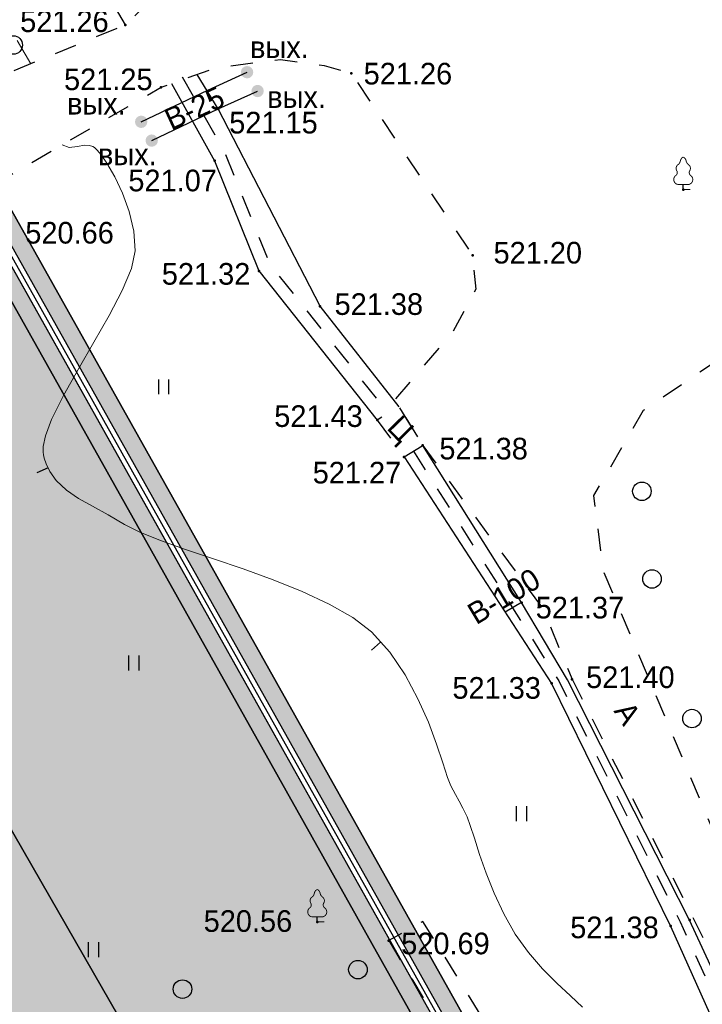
# Model space of a CAD drawing. Header units: millimetres. Extents: x 767170 to 66149698, y -983507 to 2493658.
# Tile 444 of 656: x 4684939 to 4712538, y -563601 to -523785. Entities that reach past the tile are written whole.
import ezdxf

# ---------------------------------------------------------------- set-up
doc = ezdxf.new("R2010")
doc.units = ezdxf.units.MM
doc.linetypes.add('Д_ТРОТ_ТРУБА', pattern=[3, 1.5, -1.5])
doc.linetypes.add('ДОРОГИ_СТРОЯЩ', pattern=[9, 8, -1])
for name, color, linetype in [('(004) Точки рельефа', 7, 'Continuous'), ('(014) Водопровод', 5, 'ИК_Водопровод -------в--------'), ('(022) Возд. Линии', 7, 'Continuous'), ('(025) Дорога', 7, 'Continuous'), ('(028) Гидротехн.', 7, 'Continuous'), ('(031) Горизонтали', 42, 'Continuous'), ('(036) Растительность', 7, 'Continuous'), ('(038) Деревья', 7, 'Continuous'), ('bardyur', 7, 'Continuous'), ('GLUXOY OG', 7, 'Continuous')]:
    doc.layers.add(name, color=color, linetype=linetype)
doc.layers.add('(042) Бергштрих', color=32, linetype='Continuous', lineweight=30)
doc.styles.add('BM-431', font='txt')
doc.styles.add('D-431', font='txt')
doc.styles.get("Standard").update_dxf_attribs({"font": 'isocpeui.ttf'})
doc.linetypes.add('BORD2', pattern='A,0.5,[130,ltypeshp.shx,S=0.25,R=135,X=0,Y=0],0.1,[130,ltypeshp.shx,S=0.25,R=135,X=0,Y=0],0.5', length=1.1)
doc.linetypes.add('GAZ_VOZDUSH', pattern='A,1,-2,["~",Standard,S=3,R=0,X=-1.5,Y=-1.5],-1,10', length=14)
doc.linetypes.add('ИК_Водопровод -------в--------', pattern='A,9,-0.6,["В",Standard,S=1.2,R=0,X=0,Y=-0.6],-1.2', length=10.8)
doc.linetypes.add('ОГРАДА_ГЛИН', pattern='A,4,["|",Standard,S=0.8,R=0,X=0,Y=-0.8],0.5,["|",Standard,S=0.8,R=0,X=0,Y=-0.8],3.5', length=8)

# ---------------------------------------------------------------- blocks, each defined once
blk = doc.blocks.new('d')
at = {"layer": '(038) Деревья'}
blk.add_ellipse((0, 0), major_axis=(0.265, 0.265), ratio=1, start_param=5.497787, end_param=11.780972, dxfattribs=at)
blk = doc.blocks.new('I04010')
for p, q in [((-0.412273, 0.007146), (-0.412273, 1.207146)), ((0.387727, 1.207146), (0.387727, 0.007146))]:
    blk.add_line(p, q)
blk = doc.blocks.new('karagach-flat-26')
at = {"layer": '(038) Деревья', "const_width": 0.0375}
for points in [[(0, 1.312, 0.246034), (-0.117, 1.159, 0.489079)], [(0, 1.312, -0.246034), (0.117, 1.159, -0.489079)], [(-0.208, 1.009, 0.430853), (-0.255, 0.753, 0.548276)], [(-0.208, 1.009, 0.181567), (-0.117, 1.159, 0.303004)], [(0.208, 1.009, -0.181567), (0.117, 1.159, -0.303004)], [(0.208, 1.009, -0.430853), (0.255, 0.753, -0.548276)], [(-0.315, 0.559, 0.626949), (-0.218, 0.206, 0.702465)], [(-0.315, 0.559, 0.383603), (-0.255, 0.753, 0.352912)], [(0.315, 0.559, -0.626949), (0.218, 0.206, -0.702465)], [(0.315, 0.559, -0.383603), (0.255, 0.753, -0.352912)]]:
    blk.add_lwpolyline(points, format="xyb", dxfattribs=at)
for points in [[(0, 0.206), (-0.218, 0.206)], [(0, 0), (0, 0.206)], [(0, 0.206), (0.218, 0.206)], [(0, 0), (0.281, 0)]]:
    blk.add_lwpolyline(points, dxfattribs=at)
at = {"layer": '(038) Деревья'}
blk.add_lwpolyline([(0, 0), (0, 0.206)], dxfattribs=at)
blk = doc.blocks.new('karagach-flat-76')
at = {"layer": '(038) Деревья', "const_width": 0.0375}
for points in [[(0, 1.312, 0.246034), (-0.117, 1.159, 0.489079)], [(0, 1.312, -0.246034), (0.117, 1.159, -0.489079)], [(-0.208, 1.009, 0.430853), (-0.255, 0.753, 0.548276)], [(-0.208, 1.009, 0.181567), (-0.117, 1.159, 0.303004)], [(0.208, 1.009, -0.181567), (0.117, 1.159, -0.303004)], [(0.208, 1.009, -0.430853), (0.255, 0.753, -0.548276)], [(-0.315, 0.559, 0.626949), (-0.218, 0.206, 0.702465)], [(-0.315, 0.559, 0.383603), (-0.255, 0.753, 0.352912)], [(0.315, 0.559, -0.626949), (0.218, 0.206, -0.702465)], [(0.315, 0.559, -0.383603), (0.255, 0.753, -0.352912)]]:
    blk.add_lwpolyline(points, format="xyb", dxfattribs=at)
for points in [[(0, 0.206), (-0.218, 0.206)], [(0, 0), (0, 0.206)], [(0, 0.206), (0.218, 0.206)], [(0, 0), (0.281, 0)]]:
    blk.add_lwpolyline(points, dxfattribs=at)
at = {"layer": '(038) Деревья'}
blk.add_lwpolyline([(0, 0), (0, 0.206)], dxfattribs=at)
blk = doc.blocks.new('A$C05d28b1e')
at = {"layer": '(014) Водопровод', "linetype": 'ByBlock'}
h = blk.add_hatch(color=0, dxfattribs=at)
edge = h.paths.add_edge_path()
edge.add_arc((-38616, 71656), 250, 0, 360)
h = blk.add_hatch(color=0, dxfattribs=at)
edge = h.paths.add_edge_path()
edge.add_arc((-38190, 70895), 250, 0, 360)
h = blk.add_hatch(color=0, dxfattribs=at)
edge = h.paths.add_edge_path()
edge.add_arc((-42897, 69651), 250, 0, 360)
h = blk.add_hatch(color=0, dxfattribs=at)
edge = h.paths.add_edge_path()
edge.add_arc((-42471, 68890), 250, 0, 360)
at = {"layer": '(004) Точки рельефа', "color": 7, "linetype": 'ByBlock', "lineweight": -2}
for p in [(-43534, 73566), (-34406, 71614), (-42094, 71045), (-39780, 70171), (-39931, 68078), (-20980, 66910), (-29497, 64248), (-38138, 63620), (-35666, 62189), (-33351, 57588), (-31513, 56567), (-32267, 56099), (-27517, 50208), (-25477, 47107), (-26306, 46938), (-35779, 37295), (-21495, 37129), (-20727, 37369), (-32885, 36540)]:
    blk.add_point(p, dxfattribs=at)
at = {"layer": '(014) Водопровод', "linetype": 'GAZ_VOZDUSH', "ltscale": 600, "flags": 128}
for points in [[(-42897, 69651), (-40206, 70931), (-38616, 71656)], [(-42471, 68890), (-39780, 70171), (-38190, 70895)], [(-27517, 50208), (-28179, 49816)]]:
    blk.add_lwpolyline(points, dxfattribs=at)
at = {"layer": '(025) Дорога', "linetype": 'Д_ТРОТ_ТРУБА', "ltscale": 600, "flags": 128}
for points in [[(27459, 120222), (8937, 104733), (7549, 103433), (-2273, 96670), (-15702, 86137), (-17767, 85381), (-18644, 85674), (-40043, 104576), (-45955, 113584), (-51231, 109005), (-44895, 102103), (-42025, 99008), (-25117, 82841), (-25117, 81951), (-25407, 81084), (-32229, 76172), (-32639, 76060), (-33388, 76495), (-37188, 78427), (-42918, 74170), (-43534, 73566), (-56171, 68379), (-72915, 59805), (-96929, 47597), (-121278, 30068), (-138829, 14906), (-139804, 14024), (-138021, 12053), (-129914, 19516), (-105640, 36924), (-88825, 45949), (-78921, 50853), (-56719, 62542), (-42094, 71045), (-39916, 71829), (-37271, 72176), (-35503, 71928), (-34406, 71614), (-29497, 64248), (-29370, 62878), (-30300, 61153), (-32643, 58416), (-31513, 56567), (-31513, 56567), (-31513, 56567)], [(-2596, 13263), (-3144, 13637), (-13462, 28471), (-17211, 34931), (-24202, 51467), (-24593, 54534), (-22584, 57991), (-18196, 60973), (-5102, 68075), (38937, 59146), (59831, 53401), (40293, 39065), (36909, 36534)], [(-33351, 57588), (-32267, 56099), (-31513, 56567), (-32478, 58146), (-33351, 57588)], [(-31513, 56567), (-26641, 49936), (-25477, 47107)], [(-25477, 47107), (-14907, 26254), (-12857, 24135), (-4164, 11022)], [(-32885, 36540), (-26424, 25780), (-11763, 1473), (-10293, 2193), (-20261, 19133), (-31505, 37317), (-32885, 36540)]]:
    blk.add_lwpolyline(points, dxfattribs=at)
at = {"layer": '(028) Гидротехн.', "ltscale": 600}
for points in [[(-43534, 73566), (-54302, 91845), (-60013, 102269), (-63249, 108647)], [(-32467, 58128), (-35666, 62189), (-39780, 70171), (-40640, 71569)], [(-41678, 71195), (-39931, 68078), (-38138, 63620), (-33351, 57588)], [(-7049, 14112), (-9397, 17594), (-14522, 25619), (-15158, 26263), (-17417, 30209), (-20727, 37369), (-25662, 47079), (-27517, 50208), (-31513, 56567)], [(-32267, 56099), (-26306, 46938), (-21495, 37129), (-18218, 29815), (-15652, 25845), (-15177, 25186), (-9844, 17183), (-7469, 13840)]]:
    blk.add_lwpolyline(points, dxfattribs=at)
at = {"layer": '(028) Гидротехн.', "color": 3, "linetype": 'Д_ТРОТ_ТРУБА', "ltscale": 600, "flags": 128}
for points in [[(-41242, 71474), (-39495, 68357), (-37702, 63899), (-32915, 57867)], [(-31890, 56333), (-26014, 47040), (-21105, 37304), (-17797, 30023), (-15360, 25947), (-14809, 25337), (-9552, 17285), (-7259, 13976)]]:
    blk.add_lwpolyline(points, dxfattribs=at)
at = {"layer": '(031) Горизонтали', "color": 42, "linetype": 'Continuous', "lineweight": 0, "ltscale": 600}
for points in [[(-47358, 71997), (-47586, 72384), (-47909, 72942)], [(-25053, 33855), (-25544, 34304), (-26093, 34815), (-26668, 35397), (-27238, 36058), (-27771, 36804), (-28236, 37620), (-28626, 38454), (-28949, 39267), (-29212, 40022), (-29423, 40679), (-29589, 41200), (-29719, 41544), (-29892, 41901), (-30037, 42174), (-30187, 42446), (-30375, 42796), (-30508, 43142), (-30698, 43723), (-30954, 44483), (-31287, 45368), (-31707, 46320), (-32224, 47284), (-32848, 48204), (-33588, 49024), (-34344, 49605), (-35294, 50148), (-36384, 50655), (-37562, 51127), (-38777, 51568), (-39976, 51978), (-41107, 52361), (-42117, 52718), (-42955, 53052), (-43567, 53364), (-44237, 53759), (-44862, 54101), (-45427, 54424), (-45921, 54760), (-46331, 55143), (-46590, 55505), (-46739, 55820), (-46815, 56055), (-46846, 56181), (-46862, 56286), (-46858, 56525), (-46769, 56948), (-46518, 57617), (-46043, 58581), (-45451, 59638), (-44811, 60734), (-44191, 61816), (-43660, 62830), (-43286, 63722), (-43137, 64439), (-43195, 65232), (-43378, 66017), (-43646, 66758), (-43961, 67423), (-44283, 67976), (-44519, 68315), (-44671, 68497), (-44755, 68581), (-44791, 68610), (-44852, 68649), (-44981, 68695), (-45187, 68704), (-45472, 68658), (-45812, 68612), (-46094, 68719)]]:
    blk.add_lwpolyline(points, dxfattribs=at)
at = {"layer": '(042) Бергштрих', "color": 32, "linetype": 'Continuous', "lineweight": 30, "ltscale": 600}
for p, q in [((-46664, 55663), (-47116, 55449)), ((-33218, 48614), (-33589, 48279))]:
    blk.add_line(p, q, dxfattribs=at)
at = {"layer": '(022) Возд. Линии', "xscale": 1000, "yscale": 1000, "zscale": 1000}
for name, p in [('karagach-flat-26', (-20980, 66910)), ('karagach-flat-76', (-35779, 37295))]:
    blk.add_blockref(name, p, dxfattribs=at)
at = {"layer": '(036) Растительность', "linetype": 'Continuous', "xscale": 500, "yscale": 500, "zscale": 500}
for p in [(-41984, 58630), (-43190, 47459), (-27512, 41372), (-44821, 35868)]:
    blk.add_blockref('I04010', p, dxfattribs=at)
at = {"layer": '(038) Деревья', "linetype": 'Continuous', "xscale": 1000, "yscale": 1000, "zscale": 1000}
for p in [(-48072, 72756), (-22653, 54710), (-22243, 51165), (-20628, 45519), (-34134, 35366), (-41226, 34579)]:
    blk.add_blockref('d', p, dxfattribs=at)
at = {"layer": '(004) Точки рельефа', "linetype": 'ByBlock', "char_height": 875, "attachment_point": 4, "style": 'D-431'}
for s, insert in [('521.26', (-47790, 73711)), ('521.26', (-33902, 71592)), ('521.25', (-46016, 71362)), ('521.15', (-39338, 69610)), ('521.07', (-43415, 67271)), ('520.66', (-47582, 65158)), ('521.20', (-28651, 64351)), ('521.32', (-42063, 63495)), ('521.38', (-35078, 62273)), ('521.43', (-37517, 57743)), ('521.38', (-30842, 56429)), ('521.27', (-35962, 55457)), ('521.37', (-26947, 49998)), ('521.40', (-24908, 47184)), ('521.33', (-30314, 46752)), ('520.56', (-40370, 37325)), ('521.38', (-25550, 37068)), ('520.69', (-32384, 36418))]:
    blk.add_mtext(s, dxfattribs=dict(at, insert=insert))
at = {"layer": '(014) Водопровод', "color": 0, "linetype": 'Continuous', "style": 'BM-431'}
for p in [(-38493, 72227), (-45894, 69945), (-37801, 70212), (-44641, 67896)]:
    blk.add_text('вых.', height=875, dxfattribs=at).set_placement(p)
for s, rotation, p in [('В-25', 24.5898, (-41686, 69294)), ('В-100', 30.9315, (-29350, 49290))]:
    blk.add_text(s, height=875, rotation=rotation, dxfattribs=at).set_placement(p)
at = {"layer": '(025) Дорога', "linetype": 'ДОРОГИ_СТРОЯЩ', "style": 'BM-431'}
for s, rotation, p in [('Ц', 314.4842, (-33007, 57243)), ('A', 302.9978, (-23811, 45825))]:
    blk.add_text(s, height=875, rotation=rotation, dxfattribs=at).set_placement(p)

msp = doc.modelspace()

# ---------------------------------------------------------------- hatches: boundary and pattern name
at = {"true_color": 0xb1ab95}
h = msp.add_hatch(color=253, dxfattribs=at)
h.dxf.hatch_style = 1
edge = h.paths.add_edge_path(flags=17)
edge.add_line((4648328.86, -738071.2), (4647915.34, -737503.02))
edge.add_line((4647915.34, -737503.02), (4646931.78, -738360.79))
edge.add_line((4646931.78, -738360.79), (4609545.14, -686990.45))
edge.add_line((4609545.14, -686990.45), (4554229.9, -602908.45))
edge.add_arc((4559661.29, -598492.56), 7000, 211.28657, 219.112196, ccw=False)
edge.add_line((4553679.22, -602127.79), (4553229.88, -601388.36))
edge.add_line((4553229.88, -601388.36), (4533953.64, -572087.48))
edge.add_line((4533953.64, -572087.48), (4602632.28, -530361.44))
edge.add_line((4602632.28, -530361.44), (4604789.51, -533892.39))
edge.add_line((4604789.51, -533892.39), (4616540.26, -527093.09))
edge.add_line((4616540.26, -527093.09), (4614274.15, -523338.35))
edge.add_line((4614274.15, -523338.35), (4613999.59, -524427.82))
edge.add_line((4613999.59, -524427.82), (4615281.05, -526536.56))
edge.add_line((4615281.05, -526536.56), (4605026.09, -532768.38))
edge.add_line((4605026.09, -532768.38), (4603727.79, -530631.93))
edge.add_line((4603727.79, -530631.93), (4613982.76, -524400.11))
edge.add_line((4613982.76, -524400.11), (4614272.47, -523289.38))
edge.add_line((4614272.47, -523289.38), (4661746.18, -494446.5))
edge.add_line((4661746.18, -494446.5), (4666840.86, -503524.83))
edge.add_line((4666840.86, -503524.83), (4664029.81, -505186.6))
edge.add_line((4664029.81, -505186.6), (4667083.12, -510351.6))
edge.add_line((4667083.12, -510351.6), (4669777.97, -508758.53))
edge.add_line((4669777.97, -508758.53), (4723113.12, -603797.76))
edge.add_line((4723113.12, -603797.76), (4692488.82, -624059.16))
edge.add_line((4692488.82, -624059.16), (4692257.35, -629108.35))
edge.add_line((4692257.35, -629108.35), (4693613.74, -630946.33))
edge.add_line((4693613.74, -630946.33), (4672742.68, -649693.55))
edge.add_line((4672742.68, -649693.55), (4703709.99, -689621.19))
edge.add_line((4703709.99, -689621.19), (4657133.67, -729612.65))
edge.add_line((4657133.67, -729612.65), (4654266.42, -726274.34))
edge.add_line((4654266.42, -726274.34), (4649895.98, -730028.08))
edge.add_line((4649895.98, -730028.08), (4652913.13, -734173.73))
edge.add_line((4652913.13, -734173.73), (4654023.68, -733205.21))
edge.add_line((4654023.68, -733205.21), (4651482.87, -730246.98))
edge.add_line((4651482.87, -730246.98), (4654137.97, -727966.53))
edge.add_line((4654137.97, -727966.53), (4656679.31, -730925.39))
edge.add_line((4656679.31, -730925.39), (4704671.28, -689718.44))
edge.add_line((4704671.28, -689718.44), (4673694.92, -649779.14))
edge.add_line((4673694.92, -649779.14), (4694554.49, -631042.24))
edge.add_line((4694554.49, -631042.24), (4692967.99, -628892.43))
edge.add_line((4692967.99, -628892.43), (4693171.79, -624446.63))
edge.add_line((4693171.79, -624446.63), (4724041.97, -604022.56))
edge.add_line((4724041.97, -604022.56), (4662002, -493472.01))
edge.add_line((4662002, -493472.01), (4532970.04, -571866.01))
edge.add_line((4532970.04, -571866.01), (4608969.43, -687388.99))
edge.add_line((4608969.43, -687388.99), (4646815.68, -739390.85))
edge.add_line((4646815.68, -739390.85), (4648328.86, -738071.2))
h.paths.add_polyline_path([(4608640.46, -687616.72), (4532407.98, -571739.45), (4662148.18, -492915.16), (4724572.74, -604151.02), (4693562.06, -624668.05), (4693374.06, -628769.05), (4695092.06, -631097.05), (4674239.06, -649828.05), (4705218.78, -689771.68), (4656939.91, -731228.8), (4657460.9, -731835.39), (4654805.8, -734115.84), (4654284.31, -733508.66), (4653149.42, -734498.41), (4654323.65, -736111.82), (4659153.09, -731963.84), (4658306.41, -730978.06), (4706180.05, -689868.9), (4675191.31, -649913.64), (4696032.82, -631192.96), (4694084.7, -628553.13), (4694245.04, -625055.52), (4725501.59, -604375.82), (4662404, -491940.66), (4531424.38, -571517.97), (4608064.75, -688015.26), (4646633.24, -741009.51), (4648978.66, -738964.05), (4648565.15, -738395.87), (4646749.34, -739979.46)])
at = {"true_color": 0x939598}
h = msp.add_hatch(color=252, dxfattribs=at)
h.dxf.hatch_style = 1
edge = h.paths.add_edge_path(flags=16)
edge.add_line((4573708.6, -594051.74), (4561051.61, -601743.25))
edge.add_arc((4559493.66, -599179.51), 3000, 211.28657, 301.28657, ccw=False)
edge.add_line((4556929.91, -600737.47), (4542991.9, -577801.35))
edge.add_arc((4545555.64, -576243.39), 3000, 121.28657, 211.28657, ccw=False)
edge.add_line((4543997.69, -573679.65), (4557535.03, -565453.16))
edge.add_arc((4559092.99, -568016.9), 3000, 29.088455, 121.28657, ccw=False)
edge.add_line((4561714.6, -566558.42), (4569388.96, -580353.06))
edge.add_line((4569388.96, -580353.06), (4570361.99, -582102.09))
edge.add_line((4570361.99, -582102.09), (4572308.06, -585600.14))
edge.add_line((4572308.06, -585600.14), (4573281.1, -587349.17))
edge.add_line((4573281.1, -587349.17), (4574772.25, -590029.52))
edge.add_arc((4572150.64, -591488), 3000, -58.71343, 29.088455, ccw=False)
edge = h.paths.add_edge_path(flags=16)
edge.add_line((4633053.35, -604862.94), (4641159.4, -619934.02))
edge.add_arc((4638517.31, -621355.08), 3000, -61.72623, 28.27377, ccw=False)
edge.add_line((4639938.37, -623997.16), (4612215.1, -638908.24))
edge.add_arc((4610794.04, -636266.15), 3000, 209.088455, 298.27377, ccw=False)
edge.add_line((4608172.43, -637724.63), (4600663.25, -624226.89))
edge.add_arc((4603284.86, -622768.41), 3000, 121.28657, 209.088455, ccw=False)
edge.add_line((4601726.9, -620204.67), (4628853.32, -603720.26))
edge.add_arc((4630411.27, -606284), 3000, 28.27377, 121.28657, ccw=False)
edge = h.paths.add_edge_path(flags=16)
edge.add_line((4669460.31, -604792.73), (4664069.3, -595313.39))
edge.add_line((4664069.3, -595313.39), (4660127.26, -588381.85))
edge.add_arc((4662735.03, -586898.78), 3000, 120.099397, 209.6274, ccw=False)
edge.add_line((4661230.53, -584303.31), (4684657.29, -570723.62))
edge.add_arc((4686161.8, -573319.09), 3000, 29.878037, 120.099397, ccw=False)
edge.add_line((4688763.06, -571824.62), (4691629.68, -576814.25))
edge.add_line((4691629.68, -576814.25), (4694200.53, -581289.05))
edge.add_line((4694200.53, -581289.05), (4696126.62, -584641.6))
edge.add_arc((4693525.35, -586136.06), 3000, -59.036343, 29.878037, ccw=False)
edge.add_line((4695068.83, -588708.55), (4683515.03, -595640.8))
edge.add_arc((4685058.51, -598213.28), 3000, 120.963657, 150.600522)
edge.add_line((4682444.86, -596740.59), (4679319.04, -602288.16))
edge.add_arc((4676705.38, -600815.47), 3000, 298.27377, 330.600522, ccw=False)
edge.add_line((4678126.44, -603457.55), (4673489.14, -605951.74))
edge.add_arc((4672068.09, -603309.65), 3000, 209.6274, 298.27377, ccw=False)
edge = h.paths.add_edge_path(flags=16)
edge.add_line((4654948.51, -512967.11), (4659958.55, -521687.58))
edge.add_line((4659958.55, -521687.58), (4663442.83, -527752.3))
edge.add_line((4663442.83, -527752.3), (4667900.19, -535510.76))
edge.add_arc((4665298.92, -537005.23), 3000, -59.410366, 29.878037, ccw=False)
edge.add_line((4666825.58, -539587.73), (4658211.96, -544679.71))
edge.add_line((4658211.96, -544679.71), (4654139.23, -547087.32))
edge.add_line((4654139.23, -547087.32), (4643778.56, -553212.07))
edge.add_line((4643778.56, -553212.07), (4645855.99, -556630.65))
edge.add_line((4645855.99, -556630.65), (4654998.8, -551225.84))
edge.add_arc((4656525.46, -553808.34), 3000, 30.603626, 120.589661, ccw=False)
edge.add_line((4659107.59, -552281.05), (4661575.02, -556453.8))
edge.add_line((4661575.02, -556453.8), (4664993.09, -554376.68))
edge.add_line((4664993.09, -554376.68), (4662551.3, -550246.14))
edge.add_arc((4665133.8, -548719.48), 3000, 120.589634, 210.589634, ccw=False)
edge.add_line((4663607.14, -546136.98), (4668754.2, -543094.27))
edge.add_arc((4670280.86, -545676.78), 3000, 29.878037, 120.589634, ccw=False)
edge.add_line((4672882.13, -544182.31), (4679098.76, -555002.96))
edge.add_line((4679098.76, -555002.96), (4673414.22, -558268.81))
edge.add_line((4673414.22, -558268.81), (4675492.13, -561688.17))
edge.add_line((4675492.13, -561688.17), (4681091.38, -558471.31))
edge.add_line((4681091.38, -558471.31), (4683781.47, -563153.68))
edge.add_arc((4681180.21, -564648.14), 3000, -59.900603, 29.878037, ccw=False)
edge.add_line((4682684.71, -567243.61), (4654161.64, -583777.46))
edge.add_line((4654161.64, -583777.46), (4657816.03, -589791.04))
edge.add_line((4657816.03, -589791.04), (4656690.95, -590430.89))
edge.add_line((4656690.95, -590430.89), (4665866.46, -606564.75))
edge.add_arc((4663258.69, -608047.83), 3000, -61.72623, 29.6274, ccw=False)
edge.add_line((4664679.74, -610689.91), (4648745.31, -619260.31))
edge.add_arc((4647324.26, -616618.23), 3000, 208.27377, 298.27377, ccw=False)
edge.add_line((4644682.17, -618039.28), (4636159.36, -602193.32))
edge.add_arc((4638801.44, -600772.26), 3000, 120.099397, 208.27377, ccw=False)
edge.add_line((4637296.93, -598176.79), (4639797.86, -596727.09))
edge.add_line((4639797.86, -596727.09), (4637872.49, -593558.75))
edge.add_line((4637872.49, -593558.75), (4613410.69, -608423.9))
edge.add_line((4613410.69, -608423.9), (4599977.64, -616587.01))
edge.add_arc((4598419.68, -614023.27), 3000, 209.088478, 301.28657, ccw=False)
edge.add_line((4595798.07, -615481.75), (4584604.8, -595361.87))
edge.add_arc((4587226.41, -593903.39), 3000, 120.589634, 209.088455, ccw=False)
edge.add_line((4585699.76, -591320.89), (4596322.96, -585040.94))
edge.add_arc((4597657.97, -587727.53), 3000, 30.589658, 116.423367, ccw=False)
edge.add_line((4600240.47, -586200.87), (4603470.69, -591665.14))
edge.add_line((4603470.69, -591665.14), (4606966.99, -589638.46))
edge.add_line((4606966.99, -589638.46), (4603703.67, -584198.45))
edge.add_arc((4606266.31, -582638.67), 3000, 120.589634, 211.327181, ccw=False)
edge.add_line((4604739.65, -580056.17), (4617056.79, -572784.05))
edge.add_line((4617056.79, -572784.05), (4614979.36, -569365.47))
edge.add_line((4614979.36, -569365.47), (4602568.79, -576702.04))
edge.add_line((4602568.79, -576702.04), (4590421.9, -583882.72))
edge.add_line((4590421.9, -583882.72), (4583889.81, -587744.19))
edge.add_arc((4582363.15, -585161.69), 3000, 209.088455, 300.589634, ccw=False)
edge.add_line((4579741.54, -586620.17), (4567029.48, -563770.27))
edge.add_arc((4569651.09, -562311.79), 3000, 120.054821, 209.088455, ccw=False)
edge.add_line((4568148.6, -559715.15), (4585050.78, -549935.1))
edge.add_line((4585050.78, -549935.1), (4605655.83, -538012.47))
edge.add_arc((4607158.31, -540609.11), 3000, 31.28657, 120.054821, ccw=False)
edge.add_line((4609722.05, -539051.15), (4612993.86, -544435.17))
edge.add_line((4612993.86, -544435.17), (4621966.95, -538982.32))
edge.add_line((4621966.95, -538982.32), (4618879.39, -533901.49))
edge.add_arc((4621443.13, -532343.53), 3000, 120.054821, 211.28657, ccw=False)
edge.add_line((4619940.65, -529746.89), (4647130.07, -514014.36))
edge.add_line((4647130.07, -514014.36), (4650844.76, -511864.94))
edge.add_arc((4652347.25, -514461.58), 3000, 29.878037, 120.054821, ccw=False)
edge = h.paths.add_edge_path(flags=16)
edge.add_line((4652002.44, -702025.69), (4640386.08, -711565.34))
edge.add_arc((4638482.14, -709246.93), 3000, 216.04662, 309.393717, ccw=False)
edge.add_line((4636056.53, -711012.26), (4632519.84, -706152.74))
edge.add_arc((4634945.45, -704387.41), 3000, 129.393717, 216.04662, ccw=False)
edge.add_line((4633041.51, -702069), (4644386.69, -692752.05))
edge.add_arc((4646290.63, -695070.46), 3000, 39.393717, 129.393717, ccw=False)
edge.add_line((4648609.04, -693166.53), (4652416.91, -697803.35))
edge.add_arc((4650098.5, -699707.28), 3000, -50.606283, 39.393717, ccw=False)
edge = h.paths.add_edge_path()
edge.add_arc((4693525.35, -586136.06), 7000, 300.963657, 389.878037)
edge.add_line((4699594.97, -582648.98), (4690723.46, -567207.27))
edge.add_line((4690723.46, -567207.27), (4661792.88, -516850.78))
edge.add_arc((4664394.14, -515356.32), 3000, 119.878037, 209.878037, ccw=False)
edge.add_line((4662899.68, -512755.05), (4667083.12, -510351.6))
edge.add_line((4667083.12, -510351.6), (4665047.42, -506908))
edge.add_line((4665047.42, -506908), (4660444.37, -509552.52))
edge.add_arc((4658949.9, -506951.26), 3000, 228.679871, 299.878037, ccw=False)
edge.add_arc((4652347.25, -514461.58), 7000, 48.679871, 120.054821)
edge.add_line((4648841.45, -508402.75), (4561750.14, -558796.11))
edge.add_line((4561750.14, -558796.11), (4541368.22, -571181.97))
edge.add_line((4541368.22, -571181.97), (4536625.3, -574064.19))
edge.add_line((4536625.3, -574064.19), (4553229.88, -601388.36))
edge.add_line((4553229.88, -601388.36), (4553679.22, -602127.79))
edge.add_arc((4559661.29, -598492.56), 7000, 211.28657, 301.28657)
edge.add_line((4563296.52, -604474.62), (4575214.6, -597232.14))
edge.add_arc((4576772.56, -599795.88), 3000, 29.088455, 121.28657, ccw=False)
edge.add_line((4579394.17, -598337.4), (4581112.52, -601426.14))
edge.add_arc((4578490.91, -602884.62), 3000, -60.911545, 29.088455, ccw=False)
edge.add_line((4579949.39, -605506.23), (4577327.78, -606964.71))
edge.add_line((4577327.78, -606964.71), (4594829.51, -638424.04))
edge.add_line((4594829.51, -638424.04), (4596768.68, -637345.22))
edge.add_arc((4598227.16, -639966.83), 3000, 15.949142, 119.088455, ccw=False)
edge.add_line((4601111.68, -639142.48), (4606747.37, -658886.99))
edge.add_line((4606747.37, -658886.99), (4627182.73, -709015.8))
edge.add_line((4627182.73, -709015.8), (4652438.15, -743717.49))
edge.add_arc((4650012.54, -745482.82), 3000, -46.417977, 36.04662, ccw=False)
edge.add_line((4652080.72, -747655.99), (4660849.13, -739311.19))
edge.add_arc((4658780.92, -737138.05), 3000, 216.04662, 313.582833, ccw=False)
edge.add_line((4656355.31, -738903.38), (4641951.02, -719111.47))
edge.add_arc((4644376.63, -717346.14), 3000, 129.393717, 216.04662, ccw=False)
edge.add_line((4642472.7, -715027.73), (4683909.14, -681006.43))
edge.add_line((4683909.14, -681006.43), (4685174.86, -682548.2))
edge.add_line((4685174.86, -682548.2), (4688272.08, -680012.3))
edge.add_line((4688272.08, -680012.3), (4670497.97, -658368.9))
edge.add_line((4670497.97, -658368.9), (4640358.64, -683120.09))
edge.add_line((4640358.64, -683120.09), (4642262.58, -685438.49))
edge.add_arc((4639944.17, -687342.43), 3000, -50.606283, 39.393717, ccw=False)
edge.add_line((4641848.11, -689660.84), (4632949.52, -696968.59))
edge.add_arc((4631045.59, -694650.18), 3000, 202.178608, 309.393717, ccw=False)
edge.add_line((4628267.55, -695782.66), (4612318.03, -656657.79))
edge.add_arc((4615096.06, -655525.3), 3000, 165.441673, 202.178608, ccw=False)
edge.add_line((4612192.38, -654771.21), (4615276.99, -642893.81))
edge.add_arc((4618180.67, -643647.91), 3000, 118.27377, 165.441673, ccw=False)
edge.add_line((4616759.61, -641005.82), (4679510.67, -607254.91))
edge.add_arc((4675247.5, -599328.66), 9000, 298.27377, 330.600522)
edge.add_line((4683088.46, -603746.72), (4685410.25, -599626.12))
edge.add_arc((4688023.91, -601098.81), 3000, 120.963657, 150.600522, ccw=False)
edge.add_line((4686480.43, -598526.33), (4697126.81, -592138.52))
at = {"true_color": 0x7abf6e, "transparency": 33554687}
h = msp.add_hatch(color=83, dxfattribs=at)
h.dxf.hatch_style = 1
edge = h.paths.add_edge_path()
edge.add_line((4672742.68, -649693.55), (4693613.74, -630946.33))
edge.add_line((4693613.74, -630946.33), (4692257.35, -629108.35))
edge.add_line((4692257.35, -629108.35), (4692488.82, -624059.16))
edge.add_line((4692488.82, -624059.16), (4723113.12, -603797.76))
edge.add_line((4723113.12, -603797.76), (4669777.97, -508758.53))
edge.add_line((4669777.97, -508758.53), (4667083.12, -510351.6))
edge.add_line((4667083.12, -510351.6), (4662899.68, -512755.05))
edge.add_arc((4664394.14, -515356.32), 3000, 119.878037, 209.878037)
edge.add_line((4661792.88, -516850.78), (4690723.46, -567207.27))
edge.add_line((4690723.46, -567207.27), (4699594.97, -582648.98))
edge.add_arc((4693525.35, -586136.06), 7000, -55.270017, 29.878037, ccw=False)
edge.add_line((4697513.32, -591888.99), (4686480.43, -598526.33))
edge.add_arc((4688023.91, -601098.81), 3000, 120.963657, 139.566005)
edge.add_line((4685740.45, -599153.09), (4690419.05, -606846.5))
edge.add_arc((4698537.81, -605125.89), 8299.08, 65.859243, 191.965676, ccw=False)
edge.add_line((4701931.97, -597552.62), (4708872.89, -593333.25))
edge.add_line((4708872.89, -593333.25), (4711470.14, -597605.76))
edge.add_line((4711470.14, -597605.76), (4704634.12, -601761.35))
edge.add_line((4704634.12, -601761.35), (4704066.14, -602106.62))
edge.add_arc((4698537.81, -605125.89), 6299.08, 28.640917, 117.796969)
edge.add_arc((4696529.59, -601324.68), 2000, 0, 117.687433, ccw=False)
edge.add_arc((4696529.59, -601324.68), 2000, -180, 0, ccw=False)
edge.add_arc((4696529.59, -601324.68), 2000, 118.008419, 180, ccw=False)
edge.add_arc((4698537.81, -605125.89), 6299.08, 117.898884, 214.625333)
edge.add_line((4693354.39, -608705.08), (4696316.59, -610327.73))
edge.add_line((4696316.59, -610327.73), (4696411.61, -614558.72))
edge.add_line((4696411.61, -614558.72), (4694992.63, -615421.02))
edge.add_arc((4686112.27, -616126.95), 8908.37, -114.382837, 4.545082, ccw=False)
edge.add_arc((4668167.93, -627035.68), 14537.88, -112.551967, 11.084172, ccw=False)
edge.add_arc((4654709.16, -639325.57), 7964.66, 229.589974, 351.797706, ccw=False)
edge.add_line((4649546.04, -645390.06), (4646836.72, -647036.48))
edge.add_line((4646836.72, -647036.48), (4643125.07, -645003.28))
edge.add_line((4643125.07, -645003.28), (4643030.05, -640772.3))
edge.add_line((4643030.05, -640772.3), (4643983.78, -640192.73))
edge.add_line((4643983.78, -640192.73), (4637647.37, -629771.26))
edge.add_line((4637647.37, -629771.26), (4624493.01, -636846.38))
edge.add_line((4624493.01, -636846.38), (4619720.98, -655211.31))
edge.add_line((4619720.98, -655211.31), (4635792.02, -694634.25))
edge.add_line((4635792.02, -694634.25), (4641848.11, -689660.84))
edge.add_arc((4639944.17, -687342.43), 3000, 309.393717, 399.393717)
edge.add_line((4642262.58, -685438.49), (4640358.64, -683120.09))
edge.add_line((4640358.64, -683120.09), (4670497.97, -658368.9))
edge.add_line((4670497.97, -658368.9), (4688272.08, -680012.3))
edge.add_line((4688272.08, -680012.3), (4690802.79, -683103.18))
edge.add_line((4690802.79, -683103.18), (4687707.13, -685644.58))
edge.add_line((4687707.13, -685644.58), (4685169.05, -682552.96))
edge.add_line((4685169.05, -682552.96), (4685174.86, -682548.2))
edge.add_line((4685174.86, -682548.2), (4683909.14, -681006.43))
edge.add_line((4683909.14, -681006.43), (4646016.76, -712117.88))
edge.add_line((4646016.76, -712117.88), (4655526.82, -725184.98))
edge.add_line((4655526.82, -725184.98), (4654263.05, -726270.42))
edge.add_line((4654263.05, -726270.42), (4657133.67, -729612.65))
edge.add_line((4657133.67, -729612.65), (4703709.99, -689621.19))
edge.add_line((4703709.99, -689621.19), (4672742.68, -649693.55))

# ---------------------------------------------------------------- next in the draw order: block references
at = {"color": 5, "lineweight": 50}
msp.add_blockref('A$C05d28b1e', (4732748.06, -597565.05), dxfattribs=at)

# ---------------------------------------------------------------- next in the draw order: linework, layer by layer
for points in [[(4649025.24, -738923.43), (4646633.24, -741009.51), (4608064.75, -688015.26), (4531424.38, -571517.97), (4662404, -491940.66), (4725501.59, -604375.82), (4694245.04, -625055.52), (4694084.7, -628553.13), (4696032.82, -631192.96), (4675191.31, -649913.64), (4706180.05, -689868.9), (4658306.41, -730978.06), (4659153.09, -731963.84), (4654323.65, -736111.82)], [(4706180.05, -689868.9), (4675191.31, -649913.64), (4696032.82, -631192.96), (4694084.7, -628553.13), (4694245.04, -625055.52), (4725501.59, -604375.82), (4662404, -491940.66), (4531424.38, -571517.97), (4608064.75, -688015.26)], [(4662344.66, -493265.26), (4724572.74, -604151.02), (4693562.06, -624668.05), (4693374.06, -628769.05), (4695092.06, -631097.05), (4674239.06, -649828.05), (4705218.78, -689771.68)], [(4704671.28, -689718.44), (4673694.92, -649779.14), (4694554.49, -631042.24), (4692967.99, -628892.43), (4693171.79, -624446.63), (4724041.97, -604022.56), (4662002, -493472.01), (4532970.04, -571866.01), (4608969.43, -687388.99)], [(4703709.99, -689621.19), (4672742.68, -649693.55), (4693613.74, -630946.33), (4692257.35, -629108.35), (4692488.82, -624059.16), (4723113.12, -603797.76), (4669777.97, -508758.53)], [(4690723.46, -567207.27), (4661792.88, -516850.78)], [(4690723.46, -567207.27), (4676288.6, -542081.99)]]:
    msp.add_lwpolyline(points)
msp.add_lwpolyline([(4609545.14, -686990.45), (4554229.9, -602908.45, -0.03415901), (4553679.22, -602127.79), (4553229.88, -601388.36), (4533953.64, -572087.48), (4661746.18, -494446.5), (4666840.86, -503524.83), (4664029.81, -505186.6), (4667083.12, -510351.6), (4669777.97, -508758.53), (4723113.12, -603797.76), (4692488.82, -624059.16), (4692257.35, -629108.35), (4693613.74, -630946.33), (4672742.68, -649693.55), (4703709.99, -689621.19)], format="xyb")
at = {"layer": 'bardyur', "color": 5, "linetype": 'BORD2', "lineweight": 30, "ltscale": 600}
msp.add_lwpolyline([(4667083.12, -510351.6), (4662899.68, -512755.05, 0.41421356), (4661792.88, -516850.78), (4690723.46, -567207.27), (4699594.97, -582648.98, -0.40867475), (4697126.81, -592138.52), (4686480.43, -598526.33, 0.1300409), (4685410.25, -599626.12), (4683088.46, -603746.72, -0.14199501), (4679510.67, -607254.91)], format="xyb", dxfattribs=at)
at = {"layer": 'GLUXOY OG', "color": 1, "linetype": 'ОГРАДА_ГЛИН', "lineweight": 30, "ltscale": 400}
for points in [[(4662344.66, -493265.26), (4724572.74, -604151.02), (4693562.06, -624668.05), (4693374.06, -628769.05), (4695092.06, -631097.05), (4674239.06, -649828.05), (4705218.78, -689771.68)], [(4704671.28, -689718.44), (4673694.92, -649779.14), (4694554.49, -631042.24), (4692967.99, -628892.43), (4693171.79, -624446.63), (4724041.97, -604022.56), (4662085.39, -493620.6)]]:
    msp.add_lwpolyline(points, dxfattribs=at)
at = {"layer": 'GLUXOY OG', "color": 1, "lineweight": 30, "ltscale": 400}
msp.add_lwpolyline([(4704945.03, -689745.06), (4673966.99, -649803.59), (4694823.28, -631069.65), (4693171.03, -628830.74), (4693366.93, -624557.34), (4724307.36, -604086.79), (4662173.64, -493369.19)], dxfattribs=at)

doc.saveas('drawing.dxf')
